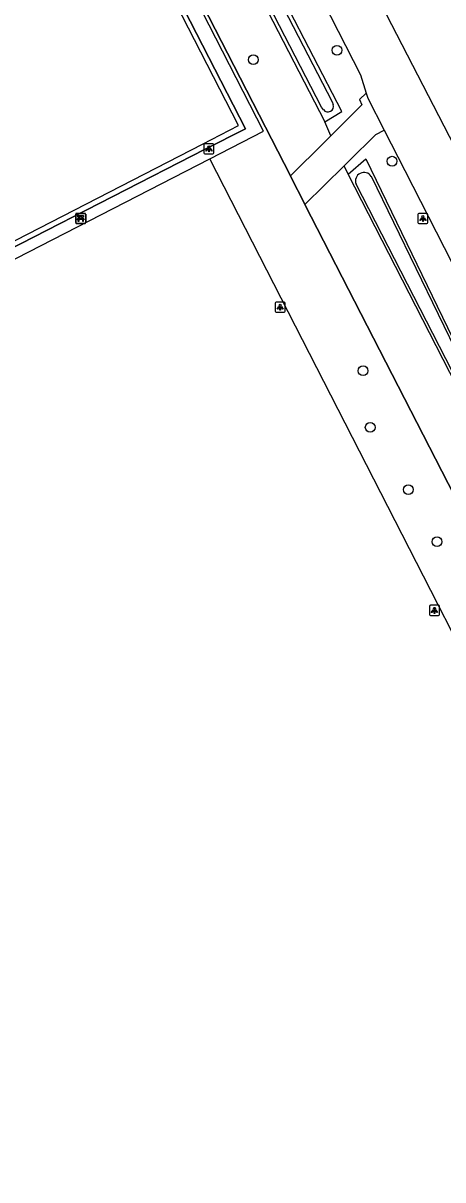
# Model space of a CAD drawing. Extents: x 158838 to 160074, y 386376 to 387776.
# Drawn here: x 159464.8 to 159506.7, y 387029.6 to 387145.2 of the extents above; entities that cross this region are included whole.
import ezdxf

# ---------------------------------------------------------------- set-up
doc = ezdxf.new("R2010")
doc.units = 0
for name, color, linetype in [('IMGEO_Bank', 7, 'Continuous'), ('IMGEO_Boom', 7, 'Continuous'), ('IMGEO_Fietspad_gesloten', 7, 'Continuous'), ('IMGEO_Groenvoorziening', 7, 'Continuous'), ('IMGEO_Hek', 7, 'Continuous'), ('IMGEO_Lichtpunt', 7, 'Continuous'), ('IMGEO_Voetpad_open', 7, 'Continuous'), ('IMGEO_Waterloop', 7, 'Continuous')]:
    doc.layers.add(name, color=color, linetype=linetype)

msp = doc.modelspace()

# ---------------------------------------------------------------- linework, layer by layer
at = {"layer": 'IMGEO_Bank'}
for p, q in [((159470.01, 387125.3), (159470.01, 387126.14)), ((159470.01, 387126.14), (159470.01, 387125.3)), ((159470.09, 387126.23), (159470.93, 387126.23)), ((159470.93, 387126.23), (159470.09, 387126.23)), ((159470.71, 387125.62), (159470.31, 387125.62)), ((159470.32, 387125.73), (159470.32, 387125.84)), ((159470.36, 387125.84), (159470.36, 387125.73)), ((159470.65, 387125.84), (159470.37, 387125.84)), ((159470.37, 387125.73), (159470.65, 387125.73)), ((159470.66, 387125.73), (159470.66, 387125.84)), ((159470.7, 387125.84), (159470.7, 387125.73)), ((159471.01, 387126.15), (159471.01, 387125.31)), ((159471.01, 387125.31), (159471.01, 387126.15)), ((159470.94, 387125.23), (159470.1, 387125.23)), ((159470.1, 387125.23), (159470.94, 387125.23))]:
    msp.add_line(p, q, dxfattribs=at)
for points in [[(159470.26, 387125.62), (159470.12, 387125.62), (159470.23, 387125.73), (159470.31, 387125.73)], [(159470.31, 387125.84), (159470.23, 387125.84), (159470.23, 387126.01), (159470.79, 387126.01), (159470.79, 387125.84), (159470.71, 387125.84)], [(159470.31, 387125.62), (159470.31, 387125.41), (159470.26, 387125.41), (159470.26, 387125.62)], [(159470.71, 387125.73), (159470.79, 387125.73), (159470.9, 387125.62), (159470.76, 387125.62)], [(159470.76, 387125.62), (159470.76, 387125.41), (159470.71, 387125.41), (159470.71, 387125.62)]]:
    msp.add_lwpolyline(points, dxfattribs=at)
for centre, radius, start, end in [((159470.09, 387126.15), 0.0779, 92.4484, 184.2845), ((159470.09, 387126.15), 0.0779, 92.4484, 184.2845), ((159470.09, 387125.3), 0.0779, 182.4484, 274.2845), ((159470.09, 387125.3), 0.0779, 182.4484, 274.2845), ((159470.26, 387125.62), 0.00671, 2.8957, 87.1043), ((159470.31, 387125.84), 0.00671, 2.8957, 87.1043), ((159470.31, 387125.73), 0.00671, 272.8957, 357.1043), ((159470.32, 387125.62), 0.00671, 92.8957, 177.1043), ((159470.37, 387125.84), 0.00671, 92.8957, 177.1043), ((159470.37, 387125.73), 0.00671, 182.8957, 267.1043), ((159470.65, 387125.84), 0.00671, 2.8957, 87.1043), ((159470.65, 387125.73), 0.00671, 272.8957, 357.1043), ((159470.71, 387125.84), 0.00671, 92.8957, 177.1043), ((159470.71, 387125.73), 0.00671, 182.8957, 267.1043), ((159470.71, 387125.62), 0.00671, 2.8957, 87.1043), ((159470.76, 387125.62), 0.00671, 92.8957, 177.1043), ((159470.93, 387126.15), 0.0779, 2.4484, 94.2845), ((159470.93, 387126.15), 0.0779, 2.4484, 94.2845), ((159470.93, 387125.3), 0.0779, 272.4484, 4.2845), ((159470.93, 387125.3), 0.0779, 272.4484, 4.2845)]:
    msp.add_arc(centre, radius, start, end, dxfattribs=at)
at = {"layer": 'IMGEO_Boom'}
for centre in [(159496.14, 387142.53), (159487.78, 387141.58), (159501.65, 387131.44), (159498.75, 387110.5), (159499.46, 387104.84), (159503.28, 387098.62), (159506.14, 387093.42)]:
    msp.add_circle(centre, 0.489, dxfattribs=at)
at = {"layer": 'IMGEO_Fietspad_gesloten'}
for points in [[(159463.31, 387208.88), (159498.48, 387140.06), (159499.06, 387138.25)], [(159488.47, 387169.31), (159497.97, 387150.76), (159501.06, 387146.13), (159508.4, 387131.95), (159509.62, 387129.27), (159510.11, 387128.32)], [(159499.06, 387138.25), (159499.23, 387137.74), (159500.85, 387134.54)], [(159500.85, 387134.54), (159502.91, 387130.51), (159542.99, 387052.14), (159544.66, 387048.94)]]:
    msp.add_lwpolyline(points, dxfattribs=at)
at = {"layer": 'IMGEO_Groenvoorziening'}
for points in [[(159494.91, 387135.39), (159496.61, 387136.4), (159468.3, 387191.06), (159460.58, 387205.55), (159459.85, 387205.12), (159459.09, 387204.66)], [(159459.09, 387204.66), (159494.91, 387135.39)], [(159455, 387200.96), (159491.48, 387129.97)], [(159495.54, 387133.99), (159494.91, 387135.39)], [(159330.52, 387042.11), (159361.94, 386981.03), (159364.37, 386980.01), (159456.77, 387027.57), (159466.96, 387007.73), (159523.22, 387036.23), (159530.44, 387039.89), (159483.44, 387131.69)], [(159497.25, 387130.14), (159499.01, 387131.68), (159508.73, 387111.67), (159529.13, 387073.36), (159541.78, 387046.48), (159540.61, 387045.92)], [(159497.25, 387130.14), (159496.86, 387130.99)], [(159540.61, 387045.92), (159535.33, 387057.03), (159507.43, 387110.33), (159497.25, 387130.14)], [(159492.94, 387127.12), (159536.53, 387042.31)]]:
    msp.add_lwpolyline(points, dxfattribs=at)
at = {"layer": 'IMGEO_Hek'}
for points in [[(159491.49, 387129.96), (159491.48, 387129.97), (159455, 387200.96)], [(159357.69, 387149.46), (159357.64, 387149.57), (159453.84, 387199.13), (159486.98, 387134.68), (159482.96, 387132.63)], [(159482.96, 387132.63), (159390.61, 387085.34)], [(159492.93, 387127.16), (159491.49, 387129.96)], [(159536.53, 387042.31), (159492.94, 387127.12)]]:
    msp.add_lwpolyline(points, dxfattribs=at)
at = {"layer": 'IMGEO_Lichtpunt'}
for p, q in [((159482.84, 387133.09), (159482.84, 387132.28)), ((159482.84, 387133.09), (159482.84, 387132.28)), ((159483.74, 387133.19), (159482.93, 387133.19)), ((159483.74, 387133.19), (159482.93, 387133.19)), ((159483.83, 387132.28), (159483.83, 387133.09)), ((159483.83, 387132.28), (159483.83, 387133.09)), ((159482.93, 387132.19), (159483.74, 387132.19)), ((159482.93, 387132.19), (159483.74, 387132.19)), ((159504.23, 387126.12), (159504.23, 387125.32)), ((159504.23, 387126.12), (159504.23, 387125.32)), ((159505.13, 387126.22), (159504.33, 387126.22)), ((159505.13, 387126.22), (159504.33, 387126.22)), ((159505.23, 387125.32), (159505.23, 387126.12)), ((159505.23, 387125.32), (159505.23, 387126.12)), ((159504.33, 387125.22), (159505.13, 387125.22)), ((159504.33, 387125.22), (159505.13, 387125.22)), ((159489.96, 387117.26), (159489.96, 387116.46)), ((159489.96, 387117.26), (159489.96, 387116.46)), ((159490.86, 387117.36), (159490.06, 387117.36)), ((159490.86, 387117.36), (159490.06, 387117.36)), ((159490.96, 387116.46), (159490.96, 387117.26)), ((159490.96, 387116.46), (159490.96, 387117.26)), ((159490.06, 387116.36), (159490.86, 387116.36)), ((159490.06, 387116.36), (159490.86, 387116.36)), ((159505.38, 387086.96), (159505.38, 387086.15)), ((159505.38, 387086.96), (159505.38, 387086.15)), ((159506.28, 387087.06), (159505.48, 387087.06)), ((159506.28, 387087.06), (159505.48, 387087.06)), ((159505.48, 387086.06), (159506.28, 387086.06)), ((159505.48, 387086.06), (159506.28, 387086.06)), ((159506.38, 387086.15), (159506.38, 387086.96)), ((159506.38, 387086.15), (159506.38, 387086.96))]:
    msp.add_line(p, q, dxfattribs=at)
for points in [[(159483.21, 387132.75), (159483.25, 387132.73), (159483.06, 387132.46), (159483.02, 387132.49), (159483.21, 387132.75)], [(159483.31, 387132.71), (159483.36, 387132.71), (159483.36, 387132.38), (159483.31, 387132.38), (159483.31, 387132.71)], [(159483.42, 387132.73), (159483.46, 387132.75), (159483.65, 387132.49), (159483.61, 387132.46), (159483.42, 387132.73)], [(159504.61, 387125.79), (159504.64, 387125.76), (159504.46, 387125.5), (159504.42, 387125.52), (159504.61, 387125.79)], [(159504.71, 387125.74), (159504.76, 387125.74), (159504.76, 387125.42), (159504.71, 387125.42), (159504.71, 387125.74)], [(159504.82, 387125.76), (159504.86, 387125.79), (159505.04, 387125.52), (159505, 387125.5), (159504.82, 387125.76)], [(159490.34, 387116.93), (159490.37, 387116.9), (159490.19, 387116.64), (159490.15, 387116.66), (159490.34, 387116.93)], [(159490.44, 387116.88), (159490.48, 387116.88), (159490.48, 387116.56), (159490.44, 387116.56), (159490.44, 387116.88)], [(159490.55, 387116.9), (159490.59, 387116.93), (159490.77, 387116.66), (159490.73, 387116.64), (159490.55, 387116.9)], [(159505.76, 387086.62), (159505.8, 387086.6), (159505.61, 387086.33), (159505.57, 387086.36), (159505.76, 387086.62)], [(159505.86, 387086.58), (159505.91, 387086.58), (159505.91, 387086.25), (159505.86, 387086.25), (159505.86, 387086.58)], [(159505.97, 387086.6), (159506.01, 387086.62), (159506.19, 387086.36), (159506.16, 387086.33), (159505.97, 387086.6)]]:
    msp.add_lwpolyline(points, dxfattribs=at)
for centre in [(159483.34, 387132.89), (159504.73, 387125.92), (159490.46, 387117.06), (159505.88, 387086.76)]:
    msp.add_circle(centre, 0.0994, dxfattribs=at)
for centre, start, end in [((159482.93, 387133.09), 90, 180), ((159482.93, 387133.09), 90, 180), ((159482.93, 387132.28), 180, 270), ((159482.93, 387132.28), 180, 270), ((159483.74, 387133.09), 0, 90), ((159483.74, 387133.09), 0, 90), ((159483.74, 387132.28), 270, 0), ((159483.74, 387132.28), 270, 360), ((159504.33, 387126.12), 90, 180), ((159504.33, 387126.12), 90, 180), ((159504.33, 387125.32), 180, 270), ((159504.33, 387125.32), 180, 270), ((159505.13, 387126.12), 0, 90), ((159505.13, 387126.12), 0, 90), ((159505.13, 387125.32), 270, 0), ((159505.13, 387125.32), 270, 360), ((159490.06, 387117.26), 90, 180), ((159490.06, 387117.26), 90, 180), ((159490.86, 387117.26), 0, 90), ((159490.86, 387117.26), 0, 90), ((159490.06, 387116.46), 180, 270), ((159490.06, 387116.46), 180, 270), ((159490.86, 387116.46), 270, 0), ((159490.86, 387116.46), 270, 360), ((159505.48, 387086.96), 90, 180), ((159505.48, 387086.96), 90, 180), ((159505.48, 387086.15), 180, 270), ((159505.48, 387086.15), 180, 270), ((159506.28, 387086.96), 0, 90), ((159506.28, 387086.96), 0, 90), ((159506.28, 387086.15), 270, 0), ((159506.28, 387086.15), 270, 360)]:
    msp.add_arc(centre, 0.0946, start, end, dxfattribs=at)
at = {"layer": 'IMGEO_Voetpad_open'}
for points in [[(159483.44, 387131.69), (159488.8, 387134.44), (159454.74, 387200.83)], [(159357.64, 387149.57), (159357.69, 387149.46), (159390.61, 387085.34), (159482.96, 387132.63), (159486.98, 387134.68), (159453.84, 387199.13), (159417.92, 387180.63)], [(159453.71, 387198.41), (159450.21, 387196.61), (159358.27, 387149.35), (159390.83, 387085.96), (159482.69, 387133.16), (159486.3, 387135.02), (159453.71, 387198.41)], [(159499.06, 387138.25), (159498.38, 387137.62), (159498.63, 387137.06), (159495.54, 387133.99)], [(159496.86, 387130.99), (159497.34, 387131.46), (159500.02, 387134.11), (159500.85, 387134.54)], [(159491.48, 387129.97), (159494.9, 387133.36), (159495.54, 387133.99)], [(159389.29, 387072.22), (159395.6, 387075.51), (159407.48, 387081.56), (159418.05, 387087.12), (159415.83, 387091.3), (159413.52, 387095.81), (159425.29, 387101.79), (159425.76, 387101.09), (159432.22, 387104.37), (159431.84, 387105.18), (159446.64, 387112.84), (159447.11, 387112.13), (159453.62, 387115.49), (159453.24, 387116.19), (159483.44, 387131.69)], [(159491.48, 387129.97), (159491.49, 387129.96), (159492.93, 387127.16), (159492.94, 387127.12)], [(159492.94, 387127.12), (159496.86, 387130.99)]]:
    msp.add_lwpolyline(points, dxfattribs=at)
at = {"layer": 'IMGEO_Waterloop'}
for points in [[(159494.79, 387136.59), (159494.58, 387136.84), (159459.85, 387204.02)], [(159460.73, 387204.46), (159467.97, 387190.88), (159495.67, 387137.39)], [(159495.67, 387137.39), (159495.76, 387137.1)], [(159499.57, 387129.93), (159508.5, 387111.56), (159528.9, 387073.24), (159541.21, 387047.08)], [(159540.66, 387046.53), (159540.52, 387046.7), (159535.56, 387057.15), (159507.65, 387110.45), (159498.05, 387129.15)]]:
    msp.add_lwpolyline(points, dxfattribs=at)
for centre, radius, start, end in [((159495.24, 387136.92), 0.551, 216.5116, 18.5007), ((159498.85, 387129.46), 0.86, 33.0724, 201.256)]:
    msp.add_arc(centre, radius, start, end, dxfattribs=at)

doc.saveas('drawing.dxf')
